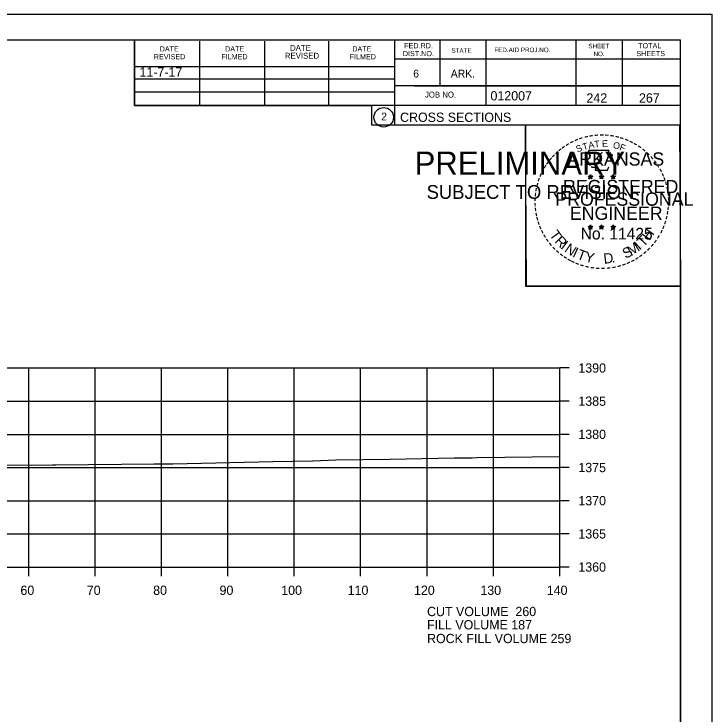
# Model space of a CAD drawing. Extents: x 1374311 to 1383814, y 384102 to 406278.
# Drawn here: x 1382697.8 to 1382803, y 404252.9 to 404358.4 of the extents above; entities that cross this region are included whole.
import ezdxf

# ---------------------------------------------------------------- set-up
doc = ezdxf.new("R2010")
doc.units = 0
for name, color, linetype in [('R_Axis', 7, 'Continuous'), ('R_Axis Annot', 7, 'Continuous'), ('R_Border', 7, 'Continuous'), ('R_Border PE', 7, 'Continuous'), ('R_Border Prem', 7, 'Continuous'), ('R_Exist Surface', 7, 'Continuous'), ('R_Fin Surface', 7, 'Continuous'), ('R_Grid', 7, 'Continuous'), ('R_No Plot', 7, 'Continuous'), ('R_Water', 7, 'Continuous')]:
    doc.layers.add(name, color=color, linetype=linetype)

msp = doc.modelspace()

# ---------------------------------------------------------------- linework, layer by layer
at = {"layer": 'R_Axis'}
for p, q in [((1382780.07, 404275.04), (1382780.07, 404305.04)), ((1382781.47, 404305.04), (1382780.07, 404305.04)), ((1382781.47, 404300.04), (1382780.07, 404300.04)), ((1382781.47, 404295.04), (1382780.07, 404295.04)), ((1382781.47, 404290.04), (1382780.07, 404290.04)), ((1382781.47, 404285.04), (1382780.07, 404285.04)), ((1382781.47, 404280.04), (1382780.07, 404280.04)), ((1382500.07, 404275.04), (1382780.07, 404275.04)), ((1382700.07, 404273.64), (1382700.07, 404275.04)), ((1382710.07, 404273.64), (1382710.07, 404275.04)), ((1382720.07, 404273.64), (1382720.07, 404275.04)), ((1382730.07, 404273.64), (1382730.07, 404275.04)), ((1382740.07, 404273.64), (1382740.07, 404275.04)), ((1382750.07, 404273.64), (1382750.07, 404275.04)), ((1382760.07, 404273.64), (1382760.07, 404275.04)), ((1382770.07, 404273.64), (1382770.07, 404275.04)), ((1382780.07, 404273.64), (1382780.07, 404275.04)), ((1382781.47, 404275.04), (1382780.07, 404275.04))]:
    msp.add_line(p, q, dxfattribs=at)
at = {"layer": 'R_Border'}
for p, q in [((1382482.07, 404354.5), (1382798.25, 404354.5)), ((1382715.99, 404344.62), (1382715.99, 404354.5)), ((1382725.85, 404344.62), (1382725.85, 404354.3)), ((1382735.61, 404344.62), (1382735.61, 404354.3)), ((1382745.29, 404344.62), (1382745.29, 404354.3)), ((1382755.15, 404354.5), (1382755.15, 404341.7)), ((1382761.99, 404354.5), (1382761.99, 404347.56)), ((1382768.93, 404354.5), (1382768.93, 404344.62)), ((1382782.51, 404354.5), (1382782.51, 404344.62)), ((1382789.45, 404354.5), (1382789.45, 404344.62)), ((1382798.25, 404149.04), (1382798.25, 404354.5)), ((1382798.25, 404351.56), (1382755.15, 404351.56)), ((1382798.25, 404351.58), (1382798.25, 404351.58)), ((1382715.99, 404350.48), (1382755.15, 404350.48)), ((1382715.99, 404348.62), (1382755.15, 404348.62)), ((1382798.25, 404347.56), (1382755.15, 404347.56)), ((1382758.11, 404347.56), (1382798.25, 404347.56)), ((1382715.99, 404344.62), (1382715.99, 404346.68)), ((1382715.99, 404346.68), (1382755.15, 404346.68)), ((1382798.25, 404344.62), (1382715.99, 404344.62)), ((1382755.15, 404341.7), (1382798.25, 404341.7))]:
    msp.add_line(p, q, dxfattribs=at)
msp.add_circle((1382753.54, 404342.83), 1.47, dxfattribs=at)
at = {"layer": 'R_Border PE'}
for p, q in [((1382784.34, 404333.95), (1382784.69, 404333.84)), ((1382784.34, 404333.95), (1382784.59, 404333.91)), ((1382784.34, 404333.95), (1382784.57, 404333.83)), ((1382784.47, 404333.54), (1382784.69, 404333.84)), ((1382784.47, 404333.54), (1382784.6, 404333.79)), ((1382784.47, 404333.54), (1382784.68, 404333.76)), ((1382784.69, 404334.21), (1382784.64, 404333.95)), ((1382784.9, 404333.54), (1382784.68, 404333.76)), ((1382784.69, 404333.84), (1382784.69, 404334.21)), ((1382784.69, 404334.21), (1382784.73, 404333.96)), ((1382785.03, 404333.95), (1382784.69, 404333.84)), ((1382784.9, 404333.54), (1382784.69, 404333.84)), ((1382785.03, 404333.95), (1382784.75, 404333.9)), ((1382784.9, 404333.54), (1382784.76, 404333.84)), ((1382785.03, 404333.95), (1382784.83, 404333.85)), ((1382786.01, 404333.95), (1382786.36, 404333.84)), ((1382786.01, 404333.95), (1382786.26, 404333.91)), ((1382786.01, 404333.95), (1382786.24, 404333.83)), ((1382786.14, 404333.54), (1382786.36, 404333.84)), ((1382786.14, 404333.54), (1382786.27, 404333.79)), ((1382786.14, 404333.54), (1382786.35, 404333.76)), ((1382786.36, 404334.21), (1382786.31, 404333.95)), ((1382786.57, 404333.54), (1382786.35, 404333.76)), ((1382786.36, 404333.84), (1382786.36, 404334.21)), ((1382786.36, 404334.21), (1382786.4, 404333.96)), ((1382786.7, 404333.95), (1382786.36, 404333.84)), ((1382786.57, 404333.54), (1382786.36, 404333.84)), ((1382786.7, 404333.95), (1382786.42, 404333.9)), ((1382786.57, 404333.54), (1382786.43, 404333.84)), ((1382786.7, 404333.95), (1382786.5, 404333.85)), ((1382787.77, 404333.94), (1382788.12, 404333.83)), ((1382787.77, 404333.94), (1382788.02, 404333.9)), ((1382787.77, 404333.94), (1382788.01, 404333.82)), ((1382787.9, 404333.53), (1382788.12, 404333.83)), ((1382787.9, 404333.53), (1382788.03, 404333.78)), ((1382787.9, 404333.53), (1382788.12, 404333.75)), ((1382788.12, 404334.19), (1382788.08, 404333.94)), ((1382788.12, 404333.83), (1382788.12, 404334.19)), ((1382788.12, 404334.19), (1382788.17, 404333.94)), ((1382788.47, 404333.94), (1382788.12, 404333.83)), ((1382788.33, 404333.53), (1382788.12, 404333.83)), ((1382788.33, 404333.53), (1382788.12, 404333.75)), ((1382788.47, 404333.94), (1382788.18, 404333.89)), ((1382788.33, 404333.53), (1382788.2, 404333.82)), ((1382788.47, 404333.94), (1382788.26, 404333.84)), ((1382784.33, 404326.38), (1382784.68, 404326.27)), ((1382784.33, 404326.38), (1382784.59, 404326.33)), ((1382784.33, 404326.38), (1382784.57, 404326.26)), ((1382784.47, 404325.97), (1382784.68, 404326.27)), ((1382784.47, 404325.97), (1382784.59, 404326.22)), ((1382784.47, 404325.97), (1382784.68, 404326.19)), ((1382784.68, 404326.63), (1382784.64, 404326.38)), ((1382784.68, 404326.27), (1382784.68, 404326.63)), ((1382784.68, 404326.63), (1382784.73, 404326.38)), ((1382785.03, 404326.38), (1382784.68, 404326.27)), ((1382784.89, 404325.97), (1382784.68, 404326.27)), ((1382784.89, 404325.97), (1382784.68, 404326.19)), ((1382785.03, 404326.38), (1382784.74, 404326.33)), ((1382784.89, 404325.97), (1382784.76, 404326.26)), ((1382785.03, 404326.38), (1382784.82, 404326.28)), ((1382786, 404326.38), (1382786.35, 404326.27)), ((1382786, 404326.38), (1382786.25, 404326.33)), ((1382786, 404326.38), (1382786.24, 404326.26)), ((1382786.13, 404325.97), (1382786.35, 404326.27)), ((1382786.13, 404325.97), (1382786.26, 404326.22)), ((1382786.13, 404325.97), (1382786.35, 404326.19)), ((1382786.35, 404326.63), (1382786.31, 404326.38)), ((1382786.35, 404326.27), (1382786.35, 404326.63)), ((1382786.35, 404326.63), (1382786.4, 404326.38)), ((1382786.7, 404326.38), (1382786.35, 404326.27)), ((1382786.56, 404325.97), (1382786.35, 404326.27)), ((1382786.56, 404325.97), (1382786.35, 404326.19)), ((1382786.7, 404326.38), (1382786.41, 404326.33)), ((1382786.56, 404325.97), (1382786.43, 404326.26)), ((1382786.7, 404326.38), (1382786.49, 404326.28)), ((1382787.77, 404326.37), (1382788.12, 404326.26)), ((1382787.77, 404326.37), (1382788.02, 404326.32)), ((1382787.77, 404326.37), (1382788.01, 404326.25)), ((1382787.9, 404325.96), (1382788.12, 404326.26)), ((1382787.9, 404325.96), (1382788.03, 404326.21)), ((1382787.9, 404325.96), (1382788.12, 404326.18)), ((1382788.12, 404326.62), (1382788.08, 404326.37)), ((1382788.12, 404326.26), (1382788.12, 404326.62)), ((1382788.12, 404326.62), (1382788.17, 404326.37)), ((1382788.46, 404326.37), (1382788.12, 404326.26)), ((1382788.33, 404325.96), (1382788.12, 404326.26)), ((1382788.33, 404325.96), (1382788.12, 404326.18)), ((1382788.46, 404326.37), (1382788.18, 404326.32)), ((1382788.33, 404325.96), (1382788.19, 404326.25)), ((1382788.46, 404326.37), (1382788.26, 404326.27))]:
    msp.add_line(p, q, dxfattribs=at)
for points in [[(1382784.38, 404337.83), (1382784.65, 404337)], [(1382787.89, 404336.91), (1382788.03, 404337.19), (1382787.35, 404337.17), (1382787.49, 404337.83), (1382784.38, 404337.83)], [(1382784.87, 404335.41), (1382784.87, 404335.32), (1382785.43, 404335.3), (1382785.38, 404334.83), (1382787.25, 404334.83), (1382787.45, 404335.36)], [(1382784.69, 404334.21), (1382784.9, 404333.54), (1382784.34, 404333.95), (1382785.03, 404333.95), (1382784.47, 404333.54), (1382784.69, 404334.21)], [(1382786.36, 404334.21), (1382786.57, 404333.54), (1382786.01, 404333.95), (1382786.7, 404333.95), (1382786.14, 404333.54), (1382786.36, 404334.21)], [(1382788.12, 404334.19), (1382788.33, 404333.53), (1382787.77, 404333.94), (1382788.47, 404333.94), (1382787.9, 404333.53), (1382788.12, 404334.19)], [(1382784.68, 404326.63), (1382784.89, 404325.97), (1382784.33, 404326.38), (1382785.03, 404326.38), (1382784.47, 404325.97), (1382784.68, 404326.63)], [(1382786.35, 404326.63), (1382786.56, 404325.97), (1382786, 404326.38), (1382786.7, 404326.38), (1382786.13, 404325.97), (1382786.35, 404326.63)], [(1382788.12, 404326.62), (1382788.33, 404325.96), (1382787.77, 404326.37), (1382788.46, 404326.37), (1382787.9, 404325.96), (1382788.12, 404326.62)]]:
    msp.add_lwpolyline(points, dxfattribs=at)
for centre, radius in [((1382784.68, 404333.84), 0.172), ((1382784.68, 404333.84), 0.145), ((1382784.68, 404333.84), 0.116), ((1382784.68, 404333.84), 0.0991), ((1382784.68, 404333.84), 0.0747), ((1382784.68, 404333.84), 0.0495), ((1382784.68, 404333.84), 0.0296), ((1382786.35, 404333.84), 0.172), ((1382786.35, 404333.84), 0.145), ((1382786.35, 404333.84), 0.116), ((1382786.35, 404333.84), 0.0991), ((1382786.35, 404333.84), 0.0747), ((1382786.35, 404333.84), 0.0495), ((1382786.35, 404333.84), 0.0296), ((1382788.12, 404333.83), 0.172), ((1382788.12, 404333.83), 0.145), ((1382788.12, 404333.83), 0.116), ((1382788.12, 404333.83), 0.0991), ((1382788.12, 404333.83), 0.0747), ((1382788.12, 404333.83), 0.0495), ((1382788.12, 404333.83), 0.0296), ((1382784.68, 404326.27), 0.172), ((1382784.68, 404326.27), 0.145), ((1382784.68, 404326.27), 0.116), ((1382784.68, 404326.27), 0.0991), ((1382784.68, 404326.27), 0.0747), ((1382784.68, 404326.27), 0.0495), ((1382784.68, 404326.27), 0.0296), ((1382786.35, 404326.27), 0.172), ((1382786.35, 404326.27), 0.145), ((1382786.35, 404326.27), 0.116), ((1382786.35, 404326.27), 0.0991), ((1382786.35, 404326.27), 0.0747), ((1382786.35, 404326.27), 0.0495), ((1382786.35, 404326.27), 0.0296), ((1382788.12, 404326.26), 0.172), ((1382788.12, 404326.26), 0.145), ((1382788.12, 404326.26), 0.116), ((1382788.12, 404326.26), 0.0991), ((1382788.12, 404326.26), 0.0747), ((1382788.12, 404326.26), 0.0495), ((1382788.12, 404326.26), 0.0296)]:
    msp.add_circle(centre, radius, dxfattribs=at)
at = {"layer": 'R_Exist Surface'}
msp.add_lwpolyline([(1382687.54, 404290.44), (1382700.55, 404290.41), (1382703.63, 404290.45), (1382704.13, 404290.45), (1382718.98, 404290.6), (1382721.78, 404290.61), (1382736.82, 404290.94), (1382742.87, 404291.07), (1382746.35, 404291.22), (1382754.53, 404291.28), (1382764.16, 404291.51), (1382766.88, 404291.52), (1382767.64, 404291.55), (1382780.07, 404291.69)], dxfattribs=at)
at = {"layer": 'R_Grid'}
for p, q in [((1382500.07, 404305.04), (1382780.07, 404305.04)), ((1382700.07, 404275.04), (1382700.07, 404305.04)), ((1382710.07, 404275.04), (1382710.07, 404305.04)), ((1382720.07, 404275.04), (1382720.07, 404305.04)), ((1382730.07, 404275.04), (1382730.07, 404305.04)), ((1382740.07, 404275.04), (1382740.07, 404305.04)), ((1382750.07, 404275.04), (1382750.07, 404305.04)), ((1382760.07, 404275.04), (1382760.07, 404305.04)), ((1382770.07, 404275.04), (1382770.07, 404305.04)), ((1382780.07, 404275.04), (1382780.07, 404305.04)), ((1382500.07, 404300.04), (1382780.07, 404300.04)), ((1382500.07, 404295.04), (1382780.07, 404295.04)), ((1382500.07, 404290.04), (1382780.07, 404290.04)), ((1382500.07, 404285.04), (1382780.07, 404285.04)), ((1382500.07, 404280.04), (1382780.07, 404280.04)), ((1382500.07, 404275.04), (1382780.07, 404275.04))]:
    msp.add_line(p, q, dxfattribs=at)
at = {"layer": 'R_No Plot'}
for p, q in [((1382469.67, 404358.39), (1382803, 404358.39)), ((1382774.29, 404319.24), (1382774.29, 404319.24))]:
    msp.add_line(p, q, dxfattribs=at)
for points in [[(1382469.66, 404358.39), (1382803, 404358.39), (1382803, 404145.05), (1382469.66, 404145.05)], [(1382715.99, 404354.5), (1382715.99, 404344.62), (1382751.72, 404344.62), (1382751.72, 404341.7), (1382774.92, 404341.7), (1382774.92, 404317.36), (1382798.25, 404317.36), (1382798.25, 404149.04), (1382482.07, 404149.04), (1382482.07, 404354.5)], [(1382774.92, 404341.7), (1382798.13, 404341.7), (1382798.25, 404317.36), (1382775.04, 404317.36)]]:
    msp.add_lwpolyline(points, close=True, dxfattribs=at)

# ---------------------------------------------------------------- texts
at = {"layer": 'R_Axis Annot'}
for s, p in [('1390', (1382782.87, 404304.34)), ('1385', (1382782.87, 404299.34)), ('1380', (1382782.87, 404294.34)), ('1375', (1382782.87, 404289.34)), ('1370', (1382782.87, 404284.34)), ('1365', (1382782.87, 404279.34)), ('1360', (1382782.87, 404274.34)), ('60', (1382698.81, 404270.84)), ('70', (1382708.81, 404270.84)), ('80', (1382718.81, 404270.84)), ('90', (1382728.81, 404270.84)), ('100', (1382738.11, 404270.84)), ('110', (1382748.11, 404270.84)), ('120', (1382758.11, 404270.84)), ('130', (1382768.11, 404270.84)), ('140', (1382778.11, 404270.84)), ('CUT VOLUME  260', (1382760.07, 404267.64)), ('FILL VOLUME 187', (1382760.07, 404265.64))]:
    msp.add_text(s, height=1.4, dxfattribs=at).set_placement(p)
at = {"layer": 'R_Border'}
for s, height, p in [('DATE', 0.879, (1382739.43, 404352.84)), ('FED.RD.', 0.782, (1382756.63, 404353.22)), ('SHEET', 0.684, (1382784.37, 404353.22)), ('TOTAL', 0.782, (1382791.89, 404353.22)), ('DATE', 0.782, (1382719.79, 404352.74)), ('DATE', 0.782, (1382729.65, 404352.74)), ('REVISED', 0.879, (1382738.65, 404351.66)), ('DATE', 0.782, (1382748.81, 404352.74)), ('DIST.NO.', 0.782, (1382756.43, 404352.04)), ('STATE', 0.684, (1382763.75, 404352.54)), ('FED.AID PROJ.NO.', 0.684, (1382770.21, 404352.64)), ('NO.', 0.684, (1382785.15, 404352.04)), ('SHEETS', 0.782, (1382791.61, 404352.04)), ('REVISED', 0.782, (1382718.91, 404351.56)), ('FILMED', 0.782, (1382729.07, 404351.56)), ('FILMED', 0.782, (1382748.41, 404351.56)), ('6', 1.17, (1382757.99, 404348.82)), ('ARK.', 1.172, (1382763.65, 404348.82)), ('JOB NO.', 0.879, (1382759.75, 404345.8)), ('012007', 1.4, (1382769.63, 404345.36)), ('2', 1.17, (1382753.16, 404342.35)), ('CROSS SECTIONS', 1.4, (1382756.01, 404342.13))]:
    msp.add_text(s, height=height, rotation=360, dxfattribs=at).set_placement(p)
at = {"layer": 'R_Border PE'}
for s, height, rotation, p in [('-', 1.6, 13.6301, (1382783.87, 404339.2)), ('-', 1.6, 10.2193, (1382784.55, 404339.36)), ('-', 1.6, 5.8968, (1382785.28, 404339.47)), ('-', 1.6, 0.1862, (1382786.05, 404339.54)), ('-', 1.6, 357.743, (1382786.78, 404339.53)), ('-', 1.6, 352.1617, (1382787.52, 404339.47)), ('-', 1.6, 347.2049, (1382788.24, 404339.36)), ('-', 1.6, 342.3362, (1382788.87, 404339.2)), ('-', 1.6, 34.0636, (1382781.26, 404338)), ('-', 1.6, 28.7918, (1382781.86, 404338.37)), ('-', 1.6, 24.3072, (1382782.49, 404338.69)), ('-', 1.6, 19.1761, (1382783.12, 404338.96)), ('T', 1, 16.4036, (1382783.65, 404337.84)), ('A', 1, 11.2132, (1382784.47, 404338.09)), ('T', 1, 6.0228, (1382785.32, 404338.26)), ('E', 1, 0.8323, (1382786.43, 404338.37)), ('O', 1, 350.4515, (1382788.03, 404338.16)), ('F', 1, 340.0707, (1382788.98, 404337.93)), ('-', 1.6, 337.8551, (1382789.61, 404338.98)), ('-', 1.6, 334.1211, (1382790.24, 404338.71)), ('-', 1.6, 329.6409, (1382790.82, 404338.43)), ('-', 1.6, 42.9622, (1382779.77, 404336.81)), ('-', 1.6, 38.9507, (1382780.21, 404337.23)), ('-', 1.6, 36.2317, (1382780.68, 404337.61)), ('S', 1, 21.594, (1382782.73, 404337.51)), ('-', 1.6, 325.8627, (1382791.46, 404338.07)), ('-', 1.6, 320.5297, (1382792.07, 404337.64)), ('-', 1.6, 50.6142, (1382778.92, 404335.85)), ('-', 1.6, 48.423, (1382779.33, 404336.33)), ('ARKANSAS', 2, 360, (1382781.23, 404335.54)), ('-', 1.6, 315.5786, (1382792.67, 404337.15)), ('-', 1.6, 309.8797, (1382793.24, 404336.6)), ('-', 1.6, 58.0706, (1382778.18, 404334.75)), ('-', 1.6, 54.2325, (1382778.51, 404335.28)), ('-', 1.6, 306.6522, (1382793.77, 404336)), ('-', 1.4, 303.6753, (1382794.25, 404335.43)), ('-', 1.6, 62.8713, (1382777.87, 404334.14)), ('-', 1.6, 299.6684, (1382794.57, 404334.83)), ('-', 1.6, 72.3945, (1382777.39, 404332.9)), ('-', 1.6, 67.7743, (1382777.61, 404333.53)), ('DWB', 0.01, 360, (1382784.67, 404333.84)), ('DWB', 0.01, 360, (1382786.34, 404333.84)), ('DWB', 0.01, 360, (1382788.11, 404333.83)), ('-', 1.6, 294.6628, (1382794.89, 404334.21)), ('-', 1.6, 290.5728, (1382795.15, 404333.64)), ('-', 1.6, 75.461, (1382777.2, 404332.18)), ('REGISTERED', 2, 360, (1382780.55, 404331.39)), ('-', 1.6, 285.1233, (1382795.39, 404333.06)), ('-', 1.6, 85.1863, (1382776.99, 404330.78)), ('-', 1.6, 81.2013, (1382777.06, 404331.47)), ('PROFESSIONAL', 2, 360, (1382779.4, 404329.49)), ('-', 1.6, 280.5493, (1382795.59, 404332.31)), ('-', 1.6, 276.5962, (1382795.75, 404331.55)), ('-', 1.6, 89.0622, (1382776.96, 404330.08)), ('-', 1.6, 274.3301, (1382795.81, 404330.82)), ('-', 1.6, 94.1959, (1382777, 404329.35)), ('ENGINEER', 2, 360, (1382781.59, 404327.36)), ('-', 1.6, 263.5172, (1382795.82, 404329.53)), ('-', 1.6, 269.9407, (1382795.84, 404330.19)), ('-', 1.6, 98.9479, (1382777.07, 404328.69)), ('-', 1.6, 101.7149, (1382777.21, 404327.95)), ('-', 1.6, 260.9953, (1382795.75, 404328.87)), ('-', 1.6, 105.4578, (1382777.37, 404327.36)), ('-', 1.6, 252.8681, (1382795.46, 404327.47)), ('-', 1.6, 255.7626, (1382795.64, 404328.19)), ('-', 1.6, 109.0874, (1382777.58, 404326.73)), ('-', 1.6, 114.0643, (1382777.84, 404326.13)), ('No. 11425', 1.757, 360, (1382783.22, 404324.41)), ('DWB', 0.01, 360, (1382784.67, 404326.26)), ('DWB', 0.01, 360, (1382786.34, 404326.26)), ('DWB', 0.01, 360, (1382788.1, 404326.25)), ('-', 1.6, 247.8887, (1382795.24, 404326.8)), ('-', 1.6, 115.7289, (1382778.14, 404325.51)), ('-', 1.6, 120.4471, (1382778.5, 404324.93)), ('T', 1.54, 306.0406, (1382778.44, 404325.11)), ('T', 1.54, 46.6444, (1382792.67, 404323.2)), ('H', 1.54, 54.6088, (1382793.56, 404324.14)), ('-', 1.6, 244.6197, (1382794.98, 404326.17)), ('-', 1.6, 125.8934, (1382778.9, 404324.37)), ('R', 1.54, 314.005, (1382779.2, 404324.06)), ('I', 1.54, 321.9694, (1382780.1, 404323.13)), ('I', 1.54, 42.1136, (1382792.11, 404322.72)), ('-', 1.6, 233.8452, (1382794.18, 404324.77)), ('-', 1.6, 239.0712, (1382794.58, 404325.42)), ('-', 1.6, 130.7181, (1382779.36, 404323.82)), ('-', 1.6, 134.2238, (1382779.88, 404323.27)), ('N', 1.54, 326.5002, (1382780.67, 404322.65)), ('I', 1.54, 335.3603, (1382781.88, 404321.87)), ('T', 1.54, 339.8912, (1382782.54, 404321.54)), ('S', 1.54, 26.9312, (1382789.99, 404321.47)), ('M', 1.54, 32.6563, (1382790.83, 404321.87)), ('-', 1.6, 225.7653, (1382793.27, 404323.64)), ('-', 1.6, 231.2538, (1382793.75, 404324.2)), ('-', 1.6, 138.9338, (1382780.41, 404322.81)), ('-', 1.6, 144.6463, (1382780.96, 404322.4)), ('Y', 1.54, 347.8556, (1382783.76, 404321.1)), ('D', 1.54, 6.3969, (1382786.74, 404320.74)), ('-', 1.6, 215.7363, (1382792.2, 404322.66)), ('-', 1.6, 221.0851, (1382792.75, 404323.13)), ('-', 1.6, 148.0898, (1382781.52, 404322.03)), ('-', 1.6, 151.5704, (1382782.1, 404321.7)), ('-', 1.6, 154.6002, (1382782.62, 404321.46)), ('-', 1.6, 158.5612, (1382783.25, 404321.2)), ('.', 1.54, 13.7642, (1382787.93, 404320.87)), ('-', 1.6, 204.2516, (1382790.48, 404321.6)), ('-', 1.6, 207.3568, (1382791.11, 404321.92)), ('-', 1.6, 212.2491, (1382791.67, 404322.27)), ('-', 1.6, 162.7983, (1382783.93, 404320.99)), ('-', 1.6, 167.5555, (1382784.65, 404320.83)), ('-', 1.6, 173.1155, (1382785.42, 404320.72)), ('-', 1.6, 176.5183, (1382786.17, 404320.66)), ('-', 1.6, 181.5918, (1382786.91, 404320.68)), ('-', 1.6, 185.8167, (1382787.72, 404320.76)), ('-', 1.6, 191.2858, (1382788.46, 404320.89)), ('-', 1.6, 195.4743, (1382789.19, 404321.09)), ('-', 1.6, 200.7184, (1382789.86, 404321.33))]:
    msp.add_text(s, height=height, rotation=rotation, dxfattribs=at).set_placement(p)
at = {"layer": 'R_Border Prem'}
for s, height, p in [('PRELIMINARY', 3.5, (1382758.2, 404334.16)), ('DWB', 0.01, (1382758.95, 404336.01)), ('SUBJECT TO REVISION', 2.0751, (1382760.01, 404330.53))]:
    msp.add_text(s, height=height, rotation=360, dxfattribs=at).set_placement(p)
at = {"layer": 'R_Fin Surface'}
for s, p in [('11-7-17', (1382716.75, 404348.95)), ('ROCK FILL VOLUME 259', (1382760.07, 404263.57))]:
    msp.add_text(s, height=1.4, dxfattribs=at).set_placement(p)
at = {"layer": 'R_Water'}
for s, p in [('242', (1382784.09, 404345.04)), ('267', (1382792.01, 404345.04))]:
    msp.add_text(s, height=1.4, rotation=360, dxfattribs=at).set_placement(p)

doc.saveas('drawing.dxf')
